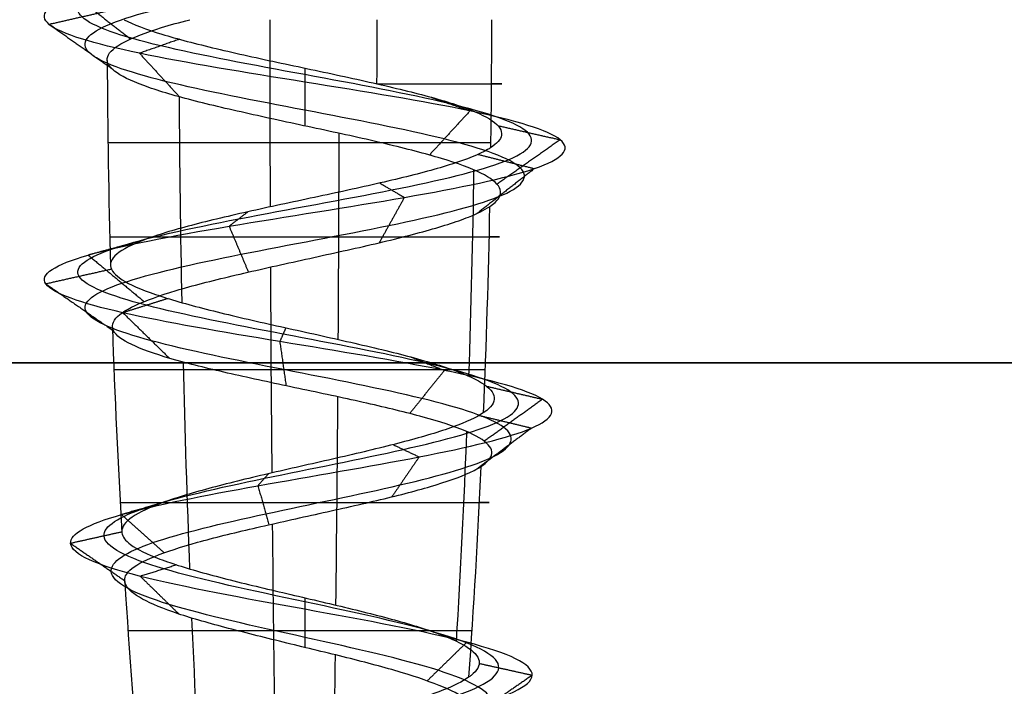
# Model space of a CAD drawing. Header units: millimetres. Extents: x -429 to 422, y -262 to 259.
# Tile 1020 of 1056: x 318.89 to 325.74, y 200.32 to 204.95. Entities that reach past the tile are written whole.
import ezdxf

# ---------------------------------------------------------------- set-up
doc = ezdxf.new("R2010")
doc.units = ezdxf.units.MM
doc.layers.add('Default', color=7, linetype='Continuous', true_color=0x000000)
doc.layers.add('Screw', color=7, linetype='Continuous', true_color=0xffffff)

msp = doc.modelspace()

# ---------------------------------------------------------------- linework, layer by layer
at = {"layer": 'Default'}
for points in [[(-427.1274, 202.5648, 1343.8222), (-3.1274, 202.5648, 1343.8222), (420.8726, 202.5648, 1343.8222)], [(420.8726, 202.5648, 771.8222), (-3.1274, 202.5648, 771.8222), (-427.1274, 202.5648, 771.8222)]]:
    msp.add_open_spline(points, degree=2, dxfattribs=at)
at = {"layer": 'Screw', "color": 7, "true_color": 0xffffff, "extrusion": (0.984564, 9.33495e-14, -0.175023)}
for start, end in [(268.803567, 270), (267.101632, 268.418832), (265.414268, 266.774917)]:
    msp.add_arc((204.9507, 883.9139, 179.6079), 62.3281, start, end, dxfattribs=at)
at = {"layer": 'Screw', "color": 7, "true_color": 0xffffff, "extrusion": (-0.930504, -9.33495e-14, 0.366281)}
msp.add_arc((-204.9507, 781.2737, -13.3054), 62.3281, 89.590282, 90, dxfattribs=at)
at = {"layer": 'Screw', "color": 7, "true_color": 0xffffff, "extrusion": (-0.326888, 3.09932e-14, -0.945063)}
msp.add_arc((-204.9507, 12.2961, -840.9255), 62.3281, 270, 270.818715, dxfattribs=at)
at = {"layer": 'Screw', "color": 7, "true_color": 0xffffff, "extrusion": (0.018848, -1.78709e-15, 0.999822)}
for start, end in [(90.260206, 91.57383), (91.96827, 93.281896)]:
    msp.add_arc((204.9507, -367.0893, 784.7318), 62.3281, start, end, dxfattribs=at)
at = {"layer": 'Screw', "color": 7, "true_color": 0xffffff, "extrusion": (0, 1, 0)}
for centre, radius, start, end in [((-320.8726, 778.8222, 204.5054), 1.3733, 111.40935, 199.08), ((-320.8726, 778.8222, 204.0947), 1.369, 199.08, 1.08), ((-320.8726, 778.8222, 203.4418), 1.3566, 1.08, 199.08), ((-320.8726, 778.8222, 202.5161), 1.3273, 199.08, 1.08), ((-320.8726, 778.8222, 201.5931), 1.2844, 1.08, 199.08), ((-320.8726, 778.8222, 200.6998), 1.2298, 199.08, 1.08)]:
    msp.add_arc(centre, radius, start, end, dxfattribs=at)
at = {"layer": 'Screw', "color": 7, "true_color": 0xffffff, "extrusion": (-0.772512, -9.33495e-14, -0.635)}
for start, end in [(88.190767, 89.506747), (86.486412, 87.810048), (84.803382, 86.171321)]:
    msp.add_arc((-204.9507, 336.942, -742.4302), 62.3281, start, end, dxfattribs=at)
at = {"layer": 'Screw', "color": 7, "true_color": 0xffffff, "extrusion": (-0.984564, -9.33495e-14, 0.175023)}
for start, end in [(87.955423, 89.273537), (86.25486, 87.588297), (84.570262, 85.936105)]:
    msp.add_arc((-204.9507, 762.0074, -179.6079), 62.3281, start, end, dxfattribs=at)
at = {"layer": 'Screw', "color": 7, "true_color": 0xffffff, "extrusion": (-0.506335, -9.33495e-14, 0.862337)}
for start, end in [(87.720403, 89.039653), (86.02345, 87.36559)]:
    msp.add_arc((-204.9507, 610.0919, 509.1382), 62.3281, start, end, dxfattribs=at)
at = {"layer": 'Screw', "color": 7, "true_color": 0xffffff, "extrusion": (-0.326888, 3.099e-14, -0.945063)}
msp.add_arc((-204.9507, 12.2961, -840.9255), 62.3281, 271.195378, 272.514379, dxfattribs=at)
at = {"layer": 'Screw', "color": 7, "true_color": 0xffffff, "extrusion": (-0.326888, 3.09926e-14, -0.945063)}
msp.add_arc((-204.9507, 12.2961, -840.9255), 62.3281, 272.858129, 274.207806, dxfattribs=at)
at = {"layer": 'Screw', "color": 7, "true_color": 0xffffff, "extrusion": (0.018848, -1.78677e-15, 0.999822)}
msp.add_arc((204.9507, -367.0893, 784.7318), 62.3281, 93.594012, 94.963328, dxfattribs=at)
at = {"layer": 'Screw', "color": 7, "true_color": 0xffffff}
for points, knots in [([(320.7948, 196.2898, 778.056), (320.8204, 196.2996, 778.0508), (320.8463, 196.3095, 778.047), (321.0762, 196.3957, 778.0254), (321.295, 196.4721, 778.0907), (321.6311, 196.6249, 778.3729), (321.7458, 196.7013, 778.5886), (321.784, 196.854, 779.0558), (321.7063, 196.9304, 779.3044), (321.3818, 197.0832, 779.6829), (321.1362, 197.1596, 779.81), (320.609, 197.3123, 779.8482), (320.3306, 197.3887, 779.7582), (319.9096, 197.5415, 779.3912), (319.7645, 197.6178, 779.1158), (319.7378, 197.7706, 778.5286), (319.857, 197.847, 778.2303), (320.2699, 197.9998, 777.7958), (320.567, 198.0761, 777.6626), (321.1782, 198.2289, 777.6473), (321.4885, 198.3053, 777.7657), (321.9399, 198.4581, 778.1956), (322.0781, 198.5344, 778.5046), (322.0933, 198.6872, 779.1398), (321.97, 198.7636, 779.462), (321.5232, 198.9163, 779.9304), (321.2022, 198.9927, 780.0735), (320.543, 199.1455, 780.0888), (320.2089, 199.2219, 779.9605), (319.7235, 199.3746, 779.4967), (319.5736, 199.451, 779.1638), (319.5621, 199.6038, 778.4806), (319.701, 199.6802, 778.1379), (320.1829, 199.8329, 777.6452), (320.525, 199.9093, 777.4984), (321.2202, 200.0621, 777.4907), (321.5689, 200.1385, 777.6301), (322.0701, 200.2912, 778.1205), (322.2194, 200.3676, 778.4686), (322.227, 200.5204, 779.1758), (322.0852, 200.5968, 779.5305), (321.5863, 200.7495, 780.0402), (321.2322, 200.8259, 780.1919), (320.513, 200.9787, 780.1995), (320.1524, 201.0551, 780.0552), (319.6342, 201.2078, 779.5478), (319.4819, 201.2842, 779.1878), (319.4712, 201.4274, 778.5023), (319.577, 201.4943, 778.1787), (319.9784, 201.6279, 777.6686), (320.2709, 201.6948, 777.4841), (320.9138, 201.8284, 777.3426), (321.2618, 201.8953, 777.3863), (321.8566, 202.0289, 777.689), (322.1012, 202.0958, 777.9472), (322.3724, 202.2294, 778.5671), (322.3979, 202.2963, 778.9266), (322.2117, 202.4299, 779.5867), (322.0004, 202.4968, 779.8847), (321.4301, 202.6304, 780.2819), (321.073, 202.6973, 780.3794), (320.371, 202.831, 780.3237), (320.0287, 202.8978, 780.1705), (319.5149, 203.0315, 779.6756), (319.3454, 203.0983, 779.3356), (319.2613, 203.232, 778.6179), (319.3581, 203.2988, 778.2455), (319.7602, 203.4325, 777.6437), (320.0677, 203.4993, 777.4156), (320.7603, 203.633, 777.2055), (321.1428, 203.6998, 777.2243), (321.8115, 203.8335, 777.5012), (322.0952, 203.9003, 777.7584), (322.4364, 204.034, 778.3967), (322.4926, 204.1008, 778.7755), (322.3514, 204.2345, 779.4853), (322.1545, 204.3013, 779.8138), (321.595, 204.435, 780.2729), (321.2345, 204.5018, 780.4019), (320.5107, 204.6355, 780.4019), (320.1502, 204.7023, 780.2729), (319.5907, 204.836, 779.8138), (319.3938, 204.9028, 779.4853), (319.2526, 205.0365, 778.7755), (319.3088, 205.1033, 778.3967), (319.65, 205.237, 777.7584), (319.9337, 205.3038, 777.5012), (320.6024, 205.4375, 777.2243), (320.9849, 205.5043, 777.2055), (321.6775, 205.638, 777.4156), (321.9851, 205.7048, 777.6437), (322.3871, 205.8385, 778.2455), (322.4802, 205.9053, 778.6169), (322.4093, 206.039, 779.3372), (322.2455, 206.1059, 779.6834), (321.7338, 206.2395, 780.1951), (321.3876, 206.3064, 780.3589), (320.6673, 206.44, 780.4298), (320.2958, 206.5069, 780.3368), (319.6941, 206.6405, 779.9347), (319.466, 206.7074, 779.6271), (319.2559, 206.841, 778.9345), (319.2747, 206.9079, 778.552), (319.5516, 207.0415, 777.8834), (319.8088, 207.1084, 777.5996), (320.4471, 207.242, 777.2584), (320.8259, 207.3089, 777.2022), (321.5357, 207.4425, 777.3434), (321.8642, 207.5094, 777.5403), (322.3233, 207.6431, 778.0998), (322.4523, 207.7099, 778.4603), (322.4523, 207.8436, 779.1841), (322.3233, 207.9104, 779.5446), (321.8642, 208.0441, 780.1041), (321.5357, 208.1109, 780.301), (320.8259, 208.2446, 780.4422), (320.4471, 208.3114, 780.386), (319.8088, 208.4451, 780.0448), (319.5516, 208.5119, 779.7611), (319.2747, 208.6456, 779.0924), (319.2559, 208.7124, 778.7099), (319.466, 208.8461, 778.0174), (319.6941, 208.9129, 777.7098), (320.2958, 209.0466, 777.3077), (320.6673, 209.1134, 777.2146), (321.3876, 209.2471, 777.2856), (321.7338, 209.3139, 777.4493), (322.2455, 209.4476, 777.9611), (322.4093, 209.5144, 778.3072), (322.4802, 209.6481, 779.0275), (322.3871, 209.7149, 779.399), (321.9851, 209.8486, 780.0007), (321.6775, 209.9154, 780.2289), (320.9849, 210.0491, 780.439), (320.6024, 210.1159, 780.4202), (319.9337, 210.2496, 780.1432), (319.65, 210.3164, 779.886), (319.3088, 210.4501, 779.2477), (319.2526, 210.5169, 778.8689), (319.3938, 210.6506, 778.1591), (319.5907, 210.7174, 777.8306), (320.1502, 210.8511, 777.3715), (320.5107, 210.918, 777.2425), (321.2345, 211.0516, 777.2425), (321.595, 211.1185, 777.3715), (322.1545, 211.2521, 777.8306), (322.3514, 211.319, 778.1591), (322.4926, 211.4526, 778.8689), (322.4364, 211.5195, 779.2477), (322.0952, 211.6531, 779.886), (321.8115, 211.72, 780.1432), (321.1428, 211.8536, 780.4202), (320.7603, 211.9205, 780.439), (320.0677, 212.0541, 780.2289), (319.7602, 212.121, 780.0007), (319.3581, 212.2546, 779.399), (319.265, 212.3215, 779.0275), (319.336, 212.4552, 778.3072), (319.4997, 212.522, 777.9611), (320.0115, 212.6557, 777.4493), (320.3576, 212.7225, 777.2856), (321.0779, 212.8562, 777.2146), (321.4494, 212.923, 777.3077), (322.0511, 213.0567, 777.7098), (322.2793, 213.1235, 778.0174), (322.4894, 213.2572, 778.7099), (322.4706, 213.324, 779.0924), (322.1936, 213.4577, 779.7611), (321.9364, 213.5245, 780.0448), (321.2981, 213.6582, 780.386), (320.9193, 213.725, 780.4422), (320.2095, 213.8587, 780.301), (319.881, 213.9255, 780.1041), (319.4219, 214.0592, 779.5446), (319.2929, 214.1259, 779.1847), (319.2929, 214.1929, 778.8222)], [2.782471, 2.782471, 2.782471, 2.782471, 2.974275, 2.974275, 4.461413, 4.461413, 5.948551, 5.948551, 7.435688, 7.435688, 8.922826, 8.922826, 10.409964, 10.409964, 11.897102, 11.897102, 13.384239, 13.384239, 14.871377, 14.871377, 16.358515, 16.358515, 17.845652, 17.845652, 19.33279, 19.33279, 20.819928, 20.819928, 22.307065, 22.307065, 23.794203, 23.794203, 25.281341, 25.281341, 26.768478, 26.768478, 28.255616, 28.255616, 29.742754, 29.742754, 31.229892, 31.229892, 32.717029, 32.717029, 34.204167, 34.204167, 35.691305, 35.691305, 36.99255, 36.99255, 38.293796, 38.293796, 39.595041, 39.595041, 40.896287, 40.896287, 42.197532, 42.197532, 43.498777, 43.498777, 44.800023, 44.800023, 46.101268, 46.101268, 47.402514, 47.402514, 48.703759, 48.703759, 50.005005, 50.005005, 51.30625, 51.30625, 52.607496, 52.607496, 53.908741, 53.908741, 55.209987, 55.209987, 56.511232, 56.511232, 57.812478, 57.812478, 59.113723, 59.113723, 60.414969, 60.414969, 61.716214, 61.716214, 63.01746, 63.01746, 64.318705, 64.318705, 65.619951, 65.619951, 66.921196, 66.921196, 68.222442, 68.222442, 69.523687, 69.523687, 70.824933, 70.824933, 72.126178, 72.126178, 73.427423, 73.427423, 74.728669, 74.728669, 76.029914, 76.029914, 77.33116, 77.33116, 78.632405, 78.632405, 79.933651, 79.933651, 81.234896, 81.234896, 82.536142, 82.536142, 83.837387, 83.837387, 85.138633, 85.138633, 86.439878, 86.439878, 87.741124, 87.741124, 89.042369, 89.042369, 90.343615, 90.343615, 91.64486, 91.64486, 92.946106, 92.946106, 94.247351, 94.247351, 95.548597, 95.548597, 96.849842, 96.849842, 98.151088, 98.151088, 99.452333, 99.452333, 100.753579, 100.753579, 102.054824, 102.054824, 103.35607, 103.35607, 104.657315, 104.657315, 105.95856, 105.95856, 107.259806, 107.259806, 108.561051, 108.561051, 109.862297, 109.862297, 111.163542, 111.163542, 112.464788, 112.464788, 113.766033, 113.766033, 115.067279, 115.067279, 116.368524, 116.368524, 117.66977, 117.66977, 118.971015, 118.971015, 118.971015, 118.971015]), ([(319.9768, 195.8092, 778.8222), (319.9673, 195.8856, 778.5877), (320.0358, 195.962, 778.3382), (320.3616, 196.1148, 777.9584), (320.6081, 196.1912, 777.8309), (321.1371, 196.3439, 777.7928), (321.4164, 196.4203, 777.8831), (321.8387, 196.5731, 778.2514), (321.9784, 196.6495, 778.5277), (322.0166, 196.8022, 779.1167), (321.9139, 196.8786, 779.4258), (321.5032, 197.0314, 779.8905), (321.1971, 197.1078, 780.0426), (320.5481, 197.2605, 780.0808), (320.2092, 197.3369, 779.9657), (319.7021, 197.4897, 779.5126), (319.5319, 197.566, 779.1767), (319.5052, 197.7188, 778.4677), (319.6494, 197.7952, 778.1088), (320.1484, 197.948, 777.5882), (320.5061, 198.0243, 777.4299), (321.2391, 198.1771, 777.4147), (321.6099, 198.2535, 777.5581), (322.1475, 198.4063, 778.0741), (322.3107, 198.4826, 778.4437), (322.326, 198.6354, 779.2007), (322.1776, 198.7118, 779.5834), (321.6446, 198.8645, 780.138), (321.2631, 198.9409, 780.3061), (320.4821, 199.0937, 780.3214), (320.0875, 199.1701, 780.1681), (319.5159, 199.3228, 779.6182), (319.3409, 199.3992, 779.2247), (319.3295, 199.552, 778.4197), (319.4934, 199.6284, 778.0164), (320.0614, 199.7811, 777.4376), (320.4641, 199.8575, 777.2657), (321.2811, 200.0103, 777.2581), (321.6904, 200.0867, 777.4225), (322.2777, 200.2394, 777.9991), (322.452, 200.3158, 778.4077), (322.4597, 200.4686, 779.2367), (322.2927, 200.545, 779.6519), (321.7077, 200.6977, 780.2477), (321.2931, 200.7741, 780.4245), (320.4521, 200.9269, 780.4322), (320.0309, 201.0033, 780.2628), (319.4266, 201.156, 779.6693), (319.2493, 201.2324, 779.2487), (319.2385, 201.3756, 778.449), (319.3633, 201.4425, 778.0723), (319.8323, 201.5761, 777.4798), (320.1733, 201.643, 777.2663), (320.9207, 201.7766, 777.104), (321.3245, 201.8435, 777.1559), (322.0133, 201.9771, 777.509), (322.2957, 202.044, 777.8089), (322.6078, 202.1776, 778.5273), (322.6361, 202.2445, 778.9432), (322.4189, 202.3781, 779.7052), (322.174, 202.445, 780.0486), (321.515, 202.5786, 780.5049), (321.1032, 202.6455, 780.6162), (320.2951, 202.7792, 780.55), (319.9018, 202.846, 780.3727), (319.3127, 202.9797, 779.8024), (319.1191, 203.0465, 779.4114), (319.0245, 203.1802, 778.5877), (319.135, 203.247, 778.1605), (319.5963, 203.3807, 777.4701), (319.9492, 203.4475, 777.2084), (320.7438, 203.5812, 776.9674), (321.1826, 203.648, 776.9889), (321.9497, 203.7817, 777.3067), (322.2753, 203.8485, 777.6017), (322.6667, 203.9822, 778.334), (322.7312, 204.049, 778.7686), (322.5692, 204.1827, 779.583), (322.3433, 204.2495, 779.9598), (321.7014, 204.3832, 780.4866), (321.2878, 204.45, 780.6346), (320.4574, 204.5837, 780.6346), (320.0438, 204.6505, 780.4866), (319.4019, 204.7842, 779.9598), (319.1761, 204.851, 779.583), (319.0141, 204.9847, 778.7686), (319.0785, 205.0515, 778.334), (319.4699, 205.1852, 777.6017), (319.7955, 205.252, 777.3067), (320.5626, 205.3857, 776.9889), (321.0014, 205.4525, 776.9674), (321.796, 205.5862, 777.2084), (322.1489, 205.653, 777.4701), (322.6102, 205.7867, 778.1605), (322.717, 205.8535, 778.5867), (322.6356, 205.9872, 779.413), (322.4477, 206.0541, 779.8102), (321.8606, 206.1877, 780.3973), (321.4634, 206.2546, 780.5852), (320.6371, 206.3882, 780.6666), (320.2109, 206.4551, 780.5598), (319.5205, 206.5887, 780.0985), (319.2588, 206.6556, 779.7456), (319.0178, 206.7892, 778.951), (319.0393, 206.8561, 778.5122), (319.3571, 206.9897, 777.7451), (319.6521, 207.0566, 777.4195), (320.3844, 207.1902, 777.0281), (320.819, 207.2571, 776.9637), (321.6334, 207.3907, 777.1257), (322.0102, 207.4576, 777.3515), (322.537, 207.5913, 777.9934), (322.685, 207.6581, 778.407), (322.685, 207.7918, 779.2374), (322.537, 207.8586, 779.651), (322.0102, 207.9923, 780.2929), (321.6334, 208.0591, 780.5188), (320.819, 208.1928, 780.6808), (320.3844, 208.2596, 780.6163), (319.6521, 208.3933, 780.2249), (319.3571, 208.4601, 779.8993), (319.0393, 208.5938, 779.1322), (319.0178, 208.6606, 778.6934), (319.2588, 208.7943, 777.8988), (319.5205, 208.8611, 777.5459), (320.2109, 208.9948, 777.0846), (320.6371, 209.0616, 776.9779), (321.4634, 209.1953, 777.0593), (321.8606, 209.2621, 777.2471), (322.4477, 209.3958, 777.8342), (322.6356, 209.4626, 778.2314), (322.717, 209.5963, 779.0577), (322.6102, 209.6631, 779.4839), (322.1489, 209.7968, 780.1743), (321.796, 209.8636, 780.436), (321.0014, 209.9973, 780.6771), (320.5626, 210.0641, 780.6555), (319.7955, 210.1978, 780.3378), (319.4699, 210.2646, 780.0427), (319.0785, 210.3983, 779.3104), (319.0141, 210.4651, 778.8758), (319.1761, 210.5988, 778.0614), (319.4019, 210.6656, 777.6846), (320.0438, 210.7993, 777.1578), (320.4574, 210.8662, 777.0098), (321.2878, 210.9998, 777.0098), (321.7014, 211.0667, 777.1578), (322.3433, 211.2003, 777.6846), (322.5692, 211.2672, 778.0614), (322.7312, 211.4008, 778.8758), (322.6667, 211.4677, 779.3104), (322.2753, 211.6013, 780.0427), (321.9497, 211.6682, 780.3378), (321.1826, 211.8018, 780.6555), (320.7438, 211.8687, 780.6771), (319.9492, 212.0023, 780.436), (319.5963, 212.0692, 780.1743), (319.135, 212.2028, 779.4839), (319.0283, 212.2697, 779.0577), (319.1097, 212.4034, 778.2314), (319.2975, 212.4702, 777.8342), (319.8846, 212.6039, 777.2471), (320.2818, 212.6707, 777.0593), (321.1081, 212.8044, 776.9779), (321.5343, 212.8712, 777.0846), (322.2247, 213.0049, 777.5459), (322.4864, 213.0717, 777.8988), (322.7275, 213.2054, 778.6934), (322.7059, 213.2722, 779.1322), (322.3881, 213.4059, 779.8993), (322.0931, 213.4727, 780.2249), (321.3608, 213.6064, 780.6163), (320.9262, 213.6732, 780.6808), (320.1118, 213.8069, 780.5188), (319.735, 213.8737, 780.2929), (319.2082, 214.0074, 779.651), (319.0602, 214.0741, 779.2381), (319.0602, 214.1411, 778.8222)], [0.0909091, 0.0909091, 0.0909091, 0.0909091, 0.1022727, 0.1022727, 0.1136364, 0.1136364, 0.125, 0.125, 0.1363636, 0.1363636, 0.1477273, 0.1477273, 0.1590909, 0.1590909, 0.1704545, 0.1704545, 0.1818182, 0.1818182, 0.1931818, 0.1931818, 0.2045455, 0.2045455, 0.2159091, 0.2159091, 0.2272727, 0.2272727, 0.2386364, 0.2386364, 0.25, 0.25, 0.2613636, 0.2613636, 0.2727273, 0.2727273, 0.2840909, 0.2840909, 0.2954545, 0.2954545, 0.3068182, 0.3068182, 0.3181818, 0.3181818, 0.3295455, 0.3295455, 0.3409091, 0.3409091, 0.3522727, 0.3522727, 0.3636364, 0.3636364, 0.3735795, 0.3735795, 0.3835227, 0.3835227, 0.3934659, 0.3934659, 0.4034091, 0.4034091, 0.4133523, 0.4133523, 0.4232955, 0.4232955, 0.4332386, 0.4332386, 0.4431818, 0.4431818, 0.453125, 0.453125, 0.4630682, 0.4630682, 0.4730114, 0.4730114, 0.4829545, 0.4829545, 0.4928977, 0.4928977, 0.5028409, 0.5028409, 0.5127841, 0.5127841, 0.5227273, 0.5227273, 0.5326705, 0.5326705, 0.5426136, 0.5426136, 0.5525568, 0.5525568, 0.5625, 0.5625, 0.5724432, 0.5724432, 0.5823864, 0.5823864, 0.5923295, 0.5923295, 0.6022727, 0.6022727, 0.6122159, 0.6122159, 0.6221591, 0.6221591, 0.6321023, 0.6321023, 0.6420455, 0.6420455, 0.6519886, 0.6519886, 0.6619318, 0.6619318, 0.671875, 0.671875, 0.6818182, 0.6818182, 0.6917614, 0.6917614, 0.7017045, 0.7017045, 0.7116477, 0.7116477, 0.7215909, 0.7215909, 0.7315341, 0.7315341, 0.7414773, 0.7414773, 0.7514205, 0.7514205, 0.7613636, 0.7613636, 0.7713068, 0.7713068, 0.78125, 0.78125, 0.7911932, 0.7911932, 0.8011364, 0.8011364, 0.8110795, 0.8110795, 0.8210227, 0.8210227, 0.8309659, 0.8309659, 0.8409091, 0.8409091, 0.8508523, 0.8508523, 0.8607955, 0.8607955, 0.8707386, 0.8707386, 0.8806818, 0.8806818, 0.890625, 0.890625, 0.9005682, 0.9005682, 0.9105114, 0.9105114, 0.9204545, 0.9204545, 0.9303977, 0.9303977, 0.9403409, 0.9403409, 0.9502841, 0.9502841, 0.9602273, 0.9602273, 0.9701705, 0.9701705, 0.9801136, 0.9801136, 0.9900568, 0.9900568, 1, 1, 1, 1]), ([(321.1687, 196.1896, 778.1266), (321.2613, 196.2269, 778.1558), (321.35, 196.2642, 778.203), (321.5863, 196.3779, 778.3991), (321.6955, 196.4543, 778.6018), (321.7337, 196.607, 779.0427), (321.6615, 196.6834, 779.2781), (321.3555, 196.8362, 779.6381), (321.123, 196.9125, 779.7597), (320.6222, 197.0653, 779.7979), (320.3569, 197.1417, 779.7133), (319.9545, 197.2945, 779.3649), (319.8148, 197.3708, 779.1026), (319.7881, 197.5236, 778.5418), (319.9018, 197.6, 778.2565), (320.2961, 197.7528, 777.8406), (320.5802, 197.8291, 777.7129), (321.165, 197.9819, 777.6976), (321.4622, 198.0583, 777.8106), (321.8951, 198.2111, 778.2218), (322.0278, 198.2874, 778.5178), (322.0431, 198.4402, 779.1266), (321.9252, 198.5166, 779.4358), (321.4969, 198.6693, 779.8856), (321.189, 198.7457, 780.0232), (320.5562, 198.8985, 780.0385), (320.2351, 198.9749, 779.9157), (319.7684, 199.1276, 779.4705), (319.6239, 199.204, 779.1506), (319.6124, 199.3568, 778.4938), (319.7458, 199.4332, 778.1641), (320.2091, 199.5859, 777.69), (320.5382, 199.6623, 777.5486), (321.207, 199.8151, 777.541), (321.5427, 199.8915, 777.675), (322.0253, 200.0442, 778.1467), (322.1691, 200.1206, 778.4818), (322.1767, 200.2734, 779.1626), (322.0403, 200.3498, 779.5042), (321.56, 200.5025, 779.9953), (321.219, 200.5789, 780.1416), (320.5262, 200.7317, 780.1493), (320.1786, 200.8081, 780.0104), (319.6791, 200.9608, 779.5216), (319.5322, 201.0372, 779.1746), (319.5215, 201.1804, 778.5138), (319.6232, 201.2473, 778.2017), (320.0099, 201.3809, 777.7093), (320.292, 201.4478, 777.5311), (320.9123, 201.5814, 777.3941), (321.2483, 201.6483, 777.436), (321.8228, 201.7819, 777.7279), (322.0592, 201.8488, 777.9771), (322.3216, 201.9824, 778.5757), (322.3465, 202.0493, 778.9231), (322.1669, 202.1829, 779.5611), (321.9629, 202.2498, 779.8493), (321.4117, 202.3834, 780.2337), (321.0664, 202.4503, 780.3283), (320.3874, 202.584, 780.2748), (320.0561, 202.6508, 780.1268), (319.5586, 202.7845, 779.6482), (319.3943, 202.8513, 779.3192), (319.3124, 202.985, 778.6245), (319.4063, 203.0518, 778.2638), (319.7956, 203.1855, 777.6812), (320.0934, 203.2523, 777.4603), (320.7639, 203.386, 777.2569), (321.1342, 203.4528, 777.2751), (321.7816, 203.5865, 777.5433), (322.0563, 203.6533, 777.7922), (322.3866, 203.787, 778.4102), (322.441, 203.8538, 778.777), (322.3043, 203.9875, 779.4642), (322.1137, 204.0543, 779.7822), (321.5721, 204.188, 780.2268), (321.223, 204.2548, 780.3517), (320.5222, 204.3885, 780.3517), (320.1732, 204.4553, 780.2268), (319.6315, 204.589, 779.7822), (319.4409, 204.6558, 779.4642), (319.3042, 204.7895, 778.777), (319.3586, 204.8563, 778.4102), (319.6889, 204.99, 777.7922), (319.9636, 205.0568, 777.5433), (320.611, 205.1905, 777.2751), (320.9813, 205.2573, 777.2569), (321.6519, 205.391, 777.4603), (321.9497, 205.4578, 777.6812), (322.339, 205.5915, 778.2638), (322.429, 205.6583, 778.6235), (322.3604, 205.792, 779.3208), (322.2018, 205.8589, 779.656), (321.7064, 205.9925, 780.1514), (321.3712, 206.0594, 780.31), (320.6738, 206.193, 780.3787), (320.3142, 206.2599, 780.2886), (319.7316, 206.3935, 779.8993), (319.5107, 206.4604, 779.6015), (319.3073, 206.594, 778.9309), (319.3255, 206.6609, 778.5606), (319.5936, 206.7945, 777.9132), (319.8426, 206.8614, 777.6385), (320.4606, 206.995, 777.3082), (320.8274, 207.0619, 777.2538), (321.5146, 207.1955, 777.3905), (321.8326, 207.2624, 777.5811), (322.2772, 207.3961, 778.1228), (322.4021, 207.4629, 778.4719), (322.4021, 207.5966, 779.1726), (322.2772, 207.6634, 779.5217), (321.8326, 207.7971, 780.0633), (321.5146, 207.8639, 780.2539), (320.8274, 207.9976, 780.3906), (320.4606, 208.0644, 780.3362), (319.8426, 208.1981, 780.0059), (319.5936, 208.2649, 779.7312), (319.3255, 208.3986, 779.0838), (319.3073, 208.4654, 778.7135), (319.5107, 208.5991, 778.043), (319.7316, 208.6659, 777.7452), (320.3142, 208.7996, 777.3559), (320.6738, 208.8664, 777.2658), (321.3712, 209.0001, 777.3345), (321.7064, 209.0669, 777.493), (322.2018, 209.2006, 777.9885), (322.3604, 209.2674, 778.3236), (322.429, 209.4011, 779.021), (322.339, 209.4679, 779.3806), (321.9497, 209.6016, 779.9633), (321.6519, 209.6684, 780.1841), (320.9813, 209.8021, 780.3875), (320.611, 209.8689, 780.3693), (319.9636, 210.0026, 780.1012), (319.6889, 210.0694, 779.8522), (319.3586, 210.2031, 779.2342), (319.3042, 210.2699, 778.8675), (319.4409, 210.4036, 778.1802), (319.6315, 210.4704, 777.8622), (320.1732, 210.6041, 777.4177), (320.5222, 210.671, 777.2928), (321.223, 210.8046, 777.2928), (321.5721, 210.8715, 777.4177), (322.1137, 211.0051, 777.8622), (322.3043, 211.072, 778.1802), (322.441, 211.2056, 778.8675), (322.3866, 211.2725, 779.2342), (322.0563, 211.4061, 779.8522), (321.7816, 211.473, 780.1012), (321.1342, 211.6066, 780.3693), (320.7639, 211.6735, 780.3875), (320.0934, 211.8071, 780.1841), (319.7956, 211.874, 779.9633), (319.4063, 212.0076, 779.3806), (319.3162, 212.0745, 779.021), (319.3849, 212.2082, 778.3236), (319.5434, 212.275, 777.9885), (320.0389, 212.4087, 777.493), (320.374, 212.4755, 777.3345), (321.0714, 212.6092, 777.2658), (321.431, 212.676, 777.3559), (322.0136, 212.8097, 777.7452), (322.2345, 212.8765, 778.043), (322.4379, 213.0102, 778.7135), (322.4197, 213.077, 779.0838), (322.1516, 213.2107, 779.7312), (321.9026, 213.2775, 780.0059), (321.2846, 213.4112, 780.3362), (320.9179, 213.478, 780.3906), (320.2306, 213.6117, 780.2539), (319.9126, 213.6785, 780.0633), (319.4681, 213.8122, 779.5217), (319.3431, 213.8789, 779.1731), (319.3431, 213.9459, 778.8222)], [9.962929, 9.962929, 9.962929, 9.962929, 10.425509, 10.425509, 11.373282, 11.373282, 12.321056, 12.321056, 13.268829, 13.268829, 14.216603, 14.216603, 15.164377, 15.164377, 16.11215, 16.11215, 17.059924, 17.059924, 18.007697, 18.007697, 18.955471, 18.955471, 19.903244, 19.903244, 20.851018, 20.851018, 21.798791, 21.798791, 22.746565, 22.746565, 23.694338, 23.694338, 24.642112, 24.642112, 25.589885, 25.589885, 26.537659, 26.537659, 27.485432, 27.485432, 28.433206, 28.433206, 29.38098, 29.38098, 30.328753, 30.328753, 31.158055, 31.158055, 31.987357, 31.987357, 32.816659, 32.816659, 33.64596, 33.64596, 34.475262, 34.475262, 35.304564, 35.304564, 36.133866, 36.133866, 36.963168, 36.963168, 37.79247, 37.79247, 38.621772, 38.621772, 39.451073, 39.451073, 40.280375, 40.280375, 41.109677, 41.109677, 41.938979, 41.938979, 42.768281, 42.768281, 43.597583, 43.597583, 44.426884, 44.426884, 45.256186, 45.256186, 46.085488, 46.085488, 46.91479, 46.91479, 47.744092, 47.744092, 48.573394, 48.573394, 49.402695, 49.402695, 50.231997, 50.231997, 51.061299, 51.061299, 51.890601, 51.890601, 52.719903, 52.719903, 53.549205, 53.549205, 54.378507, 54.378507, 55.207808, 55.207808, 56.03711, 56.03711, 56.866412, 56.866412, 57.695714, 57.695714, 58.525016, 58.525016, 59.354318, 59.354318, 60.183619, 60.183619, 61.012921, 61.012921, 61.842223, 61.842223, 62.671525, 62.671525, 63.500827, 63.500827, 64.330129, 64.330129, 65.15943, 65.15943, 65.988732, 65.988732, 66.818034, 66.818034, 67.647336, 67.647336, 68.476638, 68.476638, 69.30594, 69.30594, 70.135242, 70.135242, 70.964543, 70.964543, 71.793845, 71.793845, 72.623147, 72.623147, 73.452449, 73.452449, 74.281751, 74.281751, 75.111053, 75.111053, 75.940354, 75.940354, 76.769656, 76.769656, 77.598958, 77.598958, 78.42826, 78.42826, 79.257562, 79.257562, 80.086864, 80.086864, 80.916165, 80.916165, 81.745467, 81.745467, 82.574769, 82.574769, 83.404071, 83.404071, 83.404071, 83.404071]), ([(319.4986, 204.6677, 778.8481), (319.4978, 204.6766, 778.8068), (319.4988, 204.6854, 778.7655), (319.5128, 204.7278, 778.5677), (319.5517, 204.7614, 778.4106), (319.6785, 204.8278, 778.123), (319.7681, 204.8621, 777.9886), (319.936, 204.9141, 777.812), (320.0019, 204.9325, 777.7547), (320.0723, 204.9507, 777.7042)], [0.96749033, 0.96749033, 0.96749033, 0.96749033, 0.97051672, 0.97051672, 0.9820765, 0.9820765, 0.99363206, 0.99363206, 1, 1, 1, 1]), ([(319.6155, 204.9507, 779.3791), (319.6792, 204.9173, 779.5228), (319.7691, 204.8836, 779.6572), (319.9861, 204.8171, 779.8846), (320.1162, 204.7831, 779.9807), (320.3972, 204.7163, 780.1214), (320.5522, 204.6826, 780.1679), (320.8642, 204.6161, 780.2051), (321.0256, 204.5822, 780.1965), (321.3318, 204.5154, 780.126), (321.4808, 204.4817, 780.0633), (321.745, 204.4153, 779.8935), (321.8638, 204.3814, 779.7841), (322.0549, 204.3147, 779.5351), (322.1297, 204.281, 779.392), (322.2252, 204.2145, 779.0932), (322.2472, 204.1806, 778.9334), (322.2367, 204.1183, 778.6407), (322.2108, 204.0891, 778.5038), (322.1659, 204.0602, 778.3749)], [0, 0, 0, 0, 0.0131018, 0.0131018, 0.0262038, 0.0262038, 0.0393054, 0.0393054, 0.0524026, 0.0524026, 0.0654962, 0.0654962, 0.0785829, 0.0785829, 0.0916631, 0.0916631, 0.1047336, 0.1047336, 0.1160808, 0.1160808, 0.1160808, 0.1160808]), ([(322.1591, 203.6505, 778.3772), (322.1743, 203.6606, 778.4207), (322.1874, 203.6706, 778.4648), (322.2346, 203.7146, 778.6607), (322.2448, 203.7486, 778.8208), (322.2109, 203.8157, 779.1308), (322.1665, 203.8504, 779.2848), (322.0298, 203.9182, 779.5653), (321.9356, 203.952, 779.6957), (321.7117, 204.019, 779.9138), (321.5791, 204.0536, 780.0046), (321.2945, 204.1212, 780.1344), (321.1385, 204.155, 780.1751), (320.8264, 204.2219, 780.201), (320.666, 204.2564, 780.1866), (320.3633, 204.3239, 780.1055), (320.2168, 204.3576, 780.0376), (319.959, 204.4243, 779.8587), (319.8443, 204.4587, 779.7453), (319.6621, 204.5261, 779.4898), (319.5922, 204.5597, 779.344), (319.5183, 204.6175, 779.0813), (319.5011, 204.6427, 778.9646), (319.4986, 204.6677, 778.8481)], [0.8519753, 0.8519753, 0.8519753, 0.8519753, 0.8553467, 0.8553467, 0.8668169, 0.8668169, 0.8782926, 0.8782926, 0.8897909, 0.8897909, 0.9012928, 0.9012928, 0.912814, 0.912814, 0.924337, 0.924337, 0.9358761, 0.9358761, 0.947415, 0.947415, 0.958967, 0.958967, 0.9674903, 0.9674903, 0.9674903, 0.9674903]), ([(322.1659, 204.0602, 778.3749), (322.1591, 204.0558, 778.3554), (322.1519, 204.0514, 778.3361), (322.086, 204.0139, 778.1717), (322.0013, 203.98, 778.0348), (321.7935, 203.9133, 777.8009), (321.6676, 203.8797, 777.7008), (321.3931, 203.8133, 777.5512), (321.2409, 203.7794, 777.4997), (320.9324, 203.7128, 777.452), (320.7719, 203.6792, 777.4551), (320.4659, 203.6128, 777.5146), (320.3162, 203.5789, 777.5717), (320.0488, 203.5123, 777.7311), (319.9274, 203.4787, 777.8355), (319.7301, 203.4124, 778.0757), (319.6514, 203.3786, 778.2148), (319.5474, 203.3123, 778.5071), (319.5205, 203.2787, 778.6643), (319.5211, 203.243, 778.8287), (319.5212, 203.241, 778.8382), (319.5215, 203.2389, 778.8477)], [0.1160808, 0.1160808, 0.1160808, 0.1160808, 0.1177946, 0.1177946, 0.1308434, 0.1308434, 0.1438796, 0.1438796, 0.156901, 0.156901, 0.1699069, 0.1699069, 0.1828952, 0.1828952, 0.1958651, 0.1958651, 0.2088148, 0.2088148, 0.2217415, 0.2217415, 0.2225325, 0.2225325, 0.2225325, 0.2225325]), ([(319.5347, 202.81, 778.8474), (319.5328, 202.827, 778.7695), (319.5375, 202.8441, 778.6914), (319.5714, 202.8953, 778.4636), (319.6209, 202.93, 778.3144), (319.7657, 202.9979, 778.0441), (319.8631, 203.0328, 777.9197), (320.0915, 203.1012, 777.7135), (320.2258, 203.1354, 777.629), (320.5112, 203.203, 777.512), (320.6662, 203.2379, 777.4778), (320.9748, 203.3062, 777.464), (321.1328, 203.3403, 777.4844), (321.4287, 203.4077, 777.576), (321.5705, 203.4425, 777.6486), (321.8183, 203.5106, 777.835), (321.9277, 203.5447, 777.9517), (322.0731, 203.602, 778.1732), (322.1224, 203.6263, 778.2732), (322.1591, 203.6505, 778.3772)], [0.75864371, 0.75864371, 0.75864371, 0.75864371, 0.76434532, 0.76434532, 0.77561258, 0.77561258, 0.78693766, 0.78693766, 0.7982928, 0.7982928, 0.80965906, 0.80965906, 0.82105747, 0.82105747, 0.83246543, 0.83246543, 0.84390229, 0.84390229, 0.85197529, 0.85197529, 0.85197529, 0.85197529]), ([(319.5215, 203.2389, 778.8477), (319.5252, 203.2072, 778.993), (319.5528, 203.1747, 779.1393), (319.6553, 203.1088, 779.4208), (319.7346, 203.0744, 779.5586), (319.9324, 203.0066, 779.7957), (320.0536, 202.972, 779.8983), (320.3195, 202.9039, 780.0538), (320.468, 202.8695, 780.109), (320.7703, 202.8017, 780.1649), (320.9283, 202.7671, 780.1665), (321.2308, 202.6991, 780.1165), (321.3796, 202.6647, 780.0645), (321.6466, 202.5969, 779.9151), (321.7685, 202.5623, 779.8158), (321.9682, 202.4943, 779.5853), (322.049, 202.4599, 779.4509), (322.1582, 202.3921, 779.167), (322.1884, 202.3575, 779.0136), (322.1946, 202.2895, 778.7104), (322.1709, 202.2552, 778.5563), (322.1201, 202.2197, 778.4061), (322.1177, 202.218, 778.3992), (322.1153, 202.2164, 778.3924)], [0.2225325, 0.2225325, 0.2225325, 0.2225325, 0.2346461, 0.2346461, 0.2475474, 0.2475474, 0.2604273, 0.2604273, 0.2732792, 0.2732792, 0.2861022, 0.2861022, 0.2988944, 0.2988944, 0.3116548, 0.3116548, 0.3243813, 0.3243813, 0.3370732, 0.3370732, 0.3497283, 0.3497283, 0.3503328, 0.3503328, 0.3503328, 0.3503328]), ([(322.0987, 201.8429, 778.3981), (322.1271, 201.8614, 778.4778), (322.1479, 201.8799, 778.5603), (322.1823, 201.9304, 778.7904), (322.1787, 201.9626, 778.9433), (322.1208, 202.0262, 779.2351), (322.0657, 202.0591, 779.378), (321.9125, 202.1233, 779.6341), (321.8119, 202.1555, 779.7506), (321.5803, 202.2189, 779.9406), (321.4462, 202.2517, 780.0166), (321.1634, 202.3158, 780.1177), (321.0107, 202.3479, 780.1441), (320.7093, 202.4112, 780.1439), (320.5566, 202.4439, 780.1172), (320.2722, 202.5078, 780.0153), (320.1367, 202.5398, 779.9383), (319.9027, 202.603, 779.7457), (319.801, 202.6356, 779.6275), (319.6451, 202.6994, 779.3668), (319.589, 202.7313, 779.2206), (319.5451, 202.7783, 778.9978), (319.5368, 202.7941, 778.9227), (319.5347, 202.81, 778.8474)], [0.6474183, 0.6474183, 0.6474183, 0.6474183, 0.6536067, 0.6536067, 0.6645423, 0.6645423, 0.6754994, 0.6754994, 0.6865043, 0.6865043, 0.697529, 0.697529, 0.7085986, 0.7085986, 0.7196861, 0.7196861, 0.7308157, 0.7308157, 0.7419615, 0.7419615, 0.7531465, 0.7531465, 0.7586437, 0.7586437, 0.7586437, 0.7586437]), ([(322.1153, 202.2164, 778.3924), (322.0668, 202.1841, 778.2569), (321.9951, 202.1512, 778.1279), (321.8116, 202.0848, 777.8979), (321.6956, 202.0505, 777.7953), (321.4396, 201.9827, 777.6382), (321.2961, 201.9481, 777.5814), (321.0029, 201.8802, 777.5209), (320.8492, 201.8459, 777.5163), (320.554, 201.7781, 777.5592), (320.4084, 201.7435, 777.607), (320.1465, 201.6756, 777.7472), (320.0263, 201.6413, 777.8414), (319.8285, 201.5735, 778.0616), (319.7479, 201.5388, 778.1905), (319.6374, 201.4707, 778.4638), (319.6057, 201.4364, 778.6119), (319.5993, 201.3959, 778.788), (319.5993, 201.3893, 778.8171), (319.6002, 201.3825, 778.8462)], [0.3503328, 0.3503328, 0.3503328, 0.3503328, 0.3623459, 0.3623459, 0.3749239, 0.3749239, 0.3874613, 0.3874613, 0.3999564, 0.3999564, 0.4124078, 0.4124078, 0.4248142, 0.4248142, 0.4371739, 0.4371739, 0.4494864, 0.4494864, 0.4519139, 0.4519139, 0.4519139, 0.4519139]), ([(319.6205, 201.0436, 778.8458), (319.6169, 201.0699, 778.732), (319.6287, 201.0963, 778.6169), (319.6898, 201.1545, 778.367), (319.7492, 201.1868, 778.2312), (319.9083, 201.2509, 777.9909), (320.0101, 201.284, 777.883), (320.2418, 201.3489, 777.7096), (320.375, 201.3814, 777.6419), (320.6531, 201.4454, 777.5566), (320.8015, 201.4785, 777.5378), (321.0931, 201.5432, 777.5512), (321.2402, 201.5756, 777.5839), (321.5113, 201.6395, 777.6954), (321.639, 201.6725, 777.7759), (321.8574, 201.7371, 777.973), (321.951, 201.7693, 778.0926), (322.0509, 201.815, 778.2789), (322.0769, 201.8289, 778.3377), (322.0987, 201.8429, 778.3981)], [0.55922837, 0.55922837, 0.55922837, 0.55922837, 0.56759811, 0.56759811, 0.57820819, 0.57820819, 0.58884377, 0.58884377, 0.59954331, 0.59954331, 0.61026957, 0.61026957, 0.62105234, 0.62105234, 0.63186028, 0.63186028, 0.64272181, 0.64272181, 0.64741828, 0.64741828, 0.64741828, 0.64741828]), ([(319.6002, 201.3825, 778.8462), (319.6041, 201.3554, 778.9642), (319.6245, 201.3279, 779.0825), (319.7052, 201.2674, 779.3332), (319.7752, 201.2335, 779.4661), (319.9535, 201.1667, 779.6961), (320.064, 201.1325, 779.7966), (320.3088, 201.0652, 779.9512), (320.4463, 201.0312, 780.0077), (320.7279, 200.9643, 780.0694), (320.8758, 200.9304, 780.0756), (321.16, 200.863, 780.0376), (321.3004, 200.8289, 779.9932), (321.5534, 200.762, 779.8612), (321.6698, 200.7281, 779.7719), (321.8615, 200.6609, 779.5625), (321.9397, 200.6267, 779.4396), (322.0479, 200.5596, 779.1787), (322.0794, 200.5257, 779.0371), (322.0917, 200.4587, 778.7564), (322.073, 200.4245, 778.6135), (322.0254, 200.3863, 778.4624), (322.0195, 200.3819, 778.445), (322.0132, 200.3775, 778.4277)], [0.4519139, 0.4519139, 0.4519139, 0.4519139, 0.4617504, 0.4617504, 0.4739562, 0.4739562, 0.4861023, 0.4861023, 0.4981926, 0.4981926, 0.5102355, 0.5102355, 0.5222136, 0.5222136, 0.5341447, 0.5341447, 0.5460072, 0.5460072, 0.5578177, 0.5578177, 0.5695614, 0.5695614, 0.571102, 0.571102, 0.571102, 0.571102]), ([(321.9874, 200.0206, 778.4366), (322.0255, 200.0484, 778.5404), (322.0492, 200.076, 778.6503), (322.0669, 200.1375, 778.896), (322.0528, 200.1726, 779.0352), (321.979, 200.2411, 779.2984), (321.9179, 200.2754, 779.4259), (321.7581, 200.3427, 779.6501), (321.6572, 200.3773, 779.7496), (321.4299, 200.4459, 779.9073), (321.3001, 200.4803, 779.9673), (321.0308, 200.5475, 780.0391), (320.8878, 200.5814, 780.0516), (320.609, 200.6498, 780.0281), (320.4693, 200.6845, 779.9913), (320.2132, 200.7518, 779.8739), (320.0934, 200.7854, 779.7914), (319.8913, 200.853, 779.5934), (319.8062, 200.8882, 779.4751), (319.6821, 200.9561, 779.219), (319.6417, 200.9899, 779.0775), (319.6236, 201.0298, 778.9056), (319.6216, 201.0367, 778.8758), (319.6205, 201.0436, 778.8458)], [0.4558635, 0.4558635, 0.4558635, 0.4558635, 0.4640275, 0.4640275, 0.4741243, 0.4741243, 0.4843047, 0.4843047, 0.4945144, 0.4945144, 0.5048098, 0.5048098, 0.5151351, 0.5151351, 0.5255332, 0.5255332, 0.5359747, 0.5359747, 0.5464652, 0.5464652, 0.5570264, 0.5570264, 0.5592284, 0.5592284, 0.5592284, 0.5592284]), ([(322.0132, 200.3775, 778.4277), (321.9714, 200.3483, 778.3138), (321.9119, 200.3189, 778.2053), (321.7541, 200.2564, 777.9994), (321.649, 200.2223, 777.903), (321.4163, 200.1549, 777.7546), (321.2855, 200.1209, 777.7003), (321.0175, 200.054, 777.6409), (320.8767, 200.02, 777.6348), (320.6065, 199.9526, 777.6706), (320.4731, 199.9185, 777.7127), (320.2329, 199.8514, 777.8381), (320.1226, 199.8175, 777.9229), (319.9413, 199.7503, 778.1218), (319.8674, 199.7162, 778.2384), (319.7659, 199.6491, 778.4857), (319.7367, 199.6152, 778.6198), (319.7304, 199.5737, 778.7831), (319.7304, 199.566, 778.8134), (319.7316, 199.5582, 778.8437)], [0.57110199, 0.57110199, 0.57110199, 0.57110199, 0.58124329, 0.58124329, 0.59286312, 0.59286312, 0.60441155, 0.60441155, 0.61590155, 0.61590155, 0.62731251, 0.62731251, 0.63866532, 0.63866532, 0.64993644, 0.64993644, 0.66114187, 0.66114187, 0.66368337, 0.66368337, 0.66368337, 0.66368337])]:
    msp.add_open_spline(points, degree=3, knots=knots, dxfattribs=at)
for points in [[(319.2742, 205.1184, 777.9679), (319.4672, 204.9674, 778.071), (319.6602, 204.8164, 778.1741)], [(319.524, 205.0152, 779.0905), (319.3095, 204.9666, 779.1331), (319.0951, 204.9179, 779.1758)], [(319.0951, 204.9179, 779.1758), (319.31, 204.7666, 779.133), (319.525, 204.6154, 779.0903)], [(320.0004, 204.8148, 779.885), (319.8616, 204.7661, 780.0541), (319.7228, 204.7174, 780.2232)], [(319.7228, 204.7174, 780.2232), (319.8623, 204.5657, 780.0532), (320.0018, 204.4139, 779.8833)], [(320.8726, 204.6144, 780.1963), (320.8726, 204.5656, 780.4154), (320.8726, 204.5169, 780.6346)], [(320.8726, 204.5169, 780.6346), (320.8726, 204.3644, 780.4137), (320.8726, 204.212, 780.1928)], [(321.7434, 204.4142, 779.8833), (321.8829, 204.3653, 780.0533), (322.0224, 204.3164, 780.2232)], [(322.0224, 204.3164, 780.2232), (321.8814, 204.163, 780.0514), (321.7403, 204.0096, 779.8796)], [(322.2169, 204.2142, 779.0896), (322.4335, 204.165, 779.1327), (322.6502, 204.1158, 779.1758)], [(322.6502, 204.1158, 779.1758), (322.4305, 203.9613, 779.1321), (322.2108, 203.8068, 779.0884)], [(322.079, 204.0143, 778.1774), (322.275, 203.9648, 778.0726), (322.471, 203.9153, 777.9679)], [(322.471, 203.9153, 777.9679), (322.2717, 203.7594, 778.0744), (322.0724, 203.6035, 778.1809)], [(321.3948, 203.8145, 777.5615), (321.4805, 203.7647, 777.3546), (321.5662, 203.7148, 777.1478)], [(321.5662, 203.7148, 777.1478), (321.4788, 203.5573, 777.3588), (321.3914, 203.3997, 777.5698)], [(320.4776, 203.6149, 777.5201), (320.4121, 203.5646, 777.304), (320.3465, 203.5143, 777.0879)], [(320.3465, 203.5143, 777.0879), (320.4136, 203.3549, 777.309), (320.4807, 203.1955, 777.5301)], [(319.7451, 203.4154, 778.0689), (319.5554, 203.3646, 777.9421), (319.3657, 203.3138, 777.8153)], [(319.3657, 203.3138, 777.8153), (319.5603, 203.1523, 777.9454), (319.755, 202.9908, 778.0754)], [(319.5284, 203.2155, 778.9546), (319.3001, 203.1644, 778.9771), (319.0718, 203.1133, 778.9996)], [(319.0718, 203.1133, 778.9996), (319.3066, 202.9505, 778.9764), (319.5415, 202.7877, 778.9533)], [(319.9217, 203.0118, 779.7731), (319.7645, 202.9623, 779.9303), (319.6073, 202.9128, 780.0876)], [(319.6073, 202.9128, 780.0876), (319.7696, 202.7545, 779.9253), (319.9318, 202.5961, 779.763)], [(320.7414, 202.8083, 780.1539), (320.7203, 202.7603, 780.3685), (320.6992, 202.7123, 780.5831)], [(320.6992, 202.7123, 780.5831), (320.7211, 202.5583, 780.3609), (320.7429, 202.4042, 780.1387)], [(321.612, 202.605, 779.9287), (321.7282, 202.5584, 780.1027), (321.8445, 202.5118, 780.2768)], [(321.8445, 202.5118, 780.2768), (321.7238, 202.3619, 780.0961), (321.603, 202.2119, 779.9154)], [(322.1384, 202.4018, 779.2062), (322.3329, 202.3566, 779.2652), (322.5275, 202.3113, 779.3242)], [(322.5275, 202.3113, 779.3242), (322.3249, 202.1653, 779.2628), (322.1223, 202.0192, 779.2013)], [(322.0867, 202.1988, 778.3193), (322.2692, 202.1548, 778.2437), (322.4518, 202.1108, 778.1681)], [(322.4518, 202.1108, 778.1681), (322.2611, 201.9684, 778.2471), (322.0705, 201.8261, 778.326)], [(321.4877, 201.9959, 777.6715), (321.5783, 201.9531, 777.502), (321.6689, 201.9103, 777.3325)], [(321.6689, 201.9103, 777.3325), (321.574, 201.7714, 777.51), (321.4791, 201.6325, 777.6876)], [(320.62, 201.7931, 777.5522), (320.5835, 201.7515, 777.3687), (320.547, 201.7098, 777.1851)], [(320.547, 201.7098, 777.1851), (320.5853, 201.5741, 777.378), (320.6237, 201.4385, 777.5708)], [(319.8798, 201.5905, 778.0075), (319.7388, 201.5499, 777.8918), (319.5978, 201.5093, 777.776)], [(319.5978, 201.5093, 777.776), (319.7464, 201.3766, 777.898), (319.8951, 201.244, 778.02)], [(319.5996, 201.3881, 778.8222), (319.4216, 201.3484, 778.8222), (319.2435, 201.3088, 778.8222)], [(319.2435, 201.3088, 778.8222), (319.4317, 201.1789, 778.8222), (319.6199, 201.0491, 778.8222)], [(319.9819, 201.1594, 779.7129), (319.8554, 201.1195, 779.8395), (319.7288, 201.0796, 779.966)], [(319.7288, 201.0796, 779.966), (319.8631, 200.9486, 779.8317), (319.9974, 200.8175, 779.6974)], [(320.8726, 200.9309, 780.0674), (320.8726, 200.8907, 780.2479), (320.8726, 200.8505, 780.4284)], [(320.8726, 200.8505, 780.4284), (320.8726, 200.7179, 780.2362), (320.8726, 200.5854, 780.0441)], [(321.7423, 200.7026, 779.6919), (321.8713, 200.662, 779.8209), (322.0002, 200.6213, 779.9498)], [(322.0002, 200.6213, 779.9498), (321.8625, 200.487, 779.8121), (321.7248, 200.3526, 779.6744)], [(322.0866, 200.4744, 778.8222), (322.2712, 200.4333, 778.8222), (322.4558, 200.3922, 778.8222)], [(322.4558, 200.3922, 778.8222), (322.2579, 200.2556, 778.8222), (322.06, 200.1191, 778.8222)]]:
    msp.add_open_spline(points, degree=2, dxfattribs=at)

doc.saveas('drawing.dxf')
